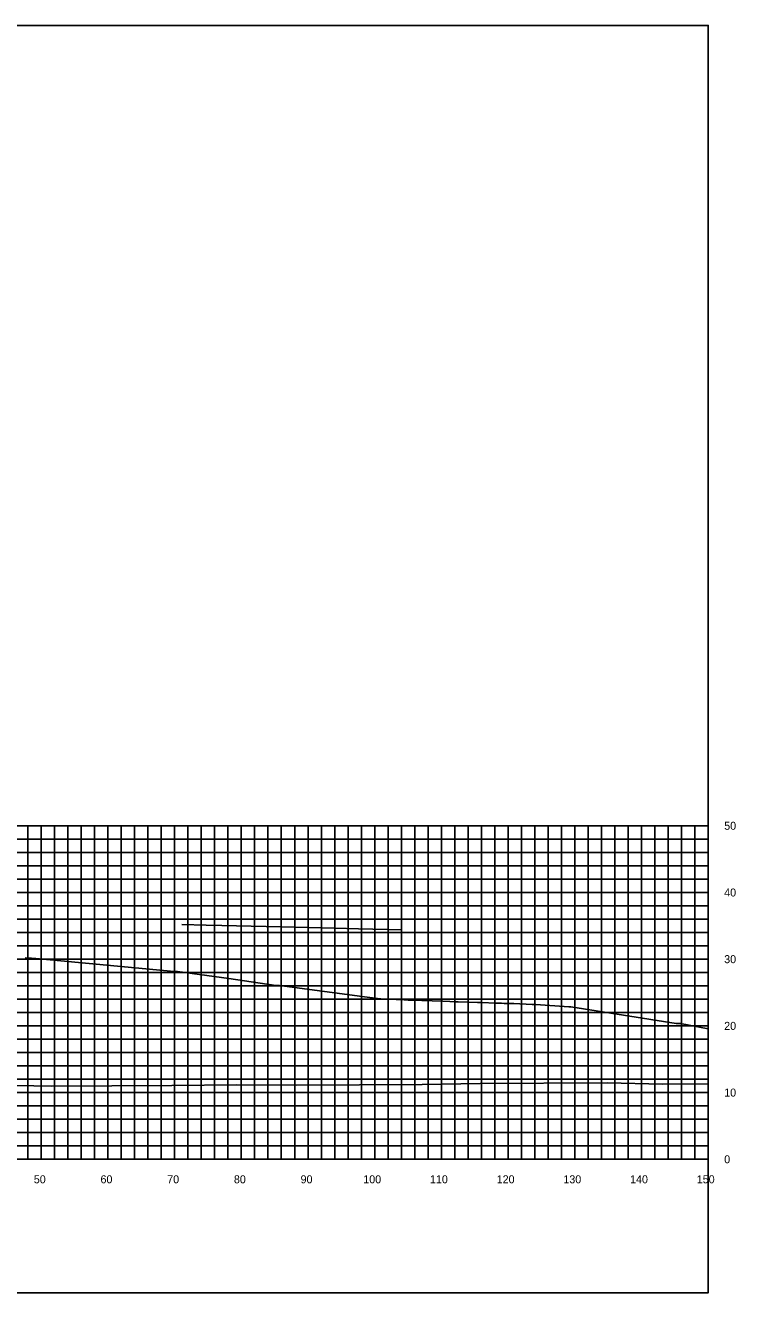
# Model space of a CAD drawing. Extents: x 1800880 to 1818864, y 245271 to 250560.
# Drawn here: x 1817277.4 to 1817383.9, y 249466.6 to 249656.6 of the extents above; entities that cross this region are included whole.
import ezdxf

# ---------------------------------------------------------------- set-up
doc = ezdxf.new("R2010")
doc.units = 0
for name, color, linetype in [('33', 7, 'Continuous'), ('CL-CNST', 7, 'Continuous'), ('DESIGN - DRAINAGE - Bridges', 7, 'Continuous'), ('Level 37', 7, 'Continuous'), ('Level 46', 7, 'Continuous'), ('Level 62', 7, 'Continuous')]:
    doc.layers.add(name, color=color, linetype=linetype)

msp = doc.modelspace()

# ---------------------------------------------------------------- linework, layer by layer
at = {"layer": 'CL-CNST'}
msp.add_lwpolyline([(1817277.4, 249516.79), (1817278.32, 249516.76), (1817278.96, 249516.7), (1817281.13, 249516.49), (1817299.71, 249514.75), (1817299.91, 249514.75), (1817300.22, 249514.75), (1817307.93, 249513.71), (1817314.97, 249512.68), (1817315.32, 249512.67), (1817315.53, 249512.67), (1817328.64, 249510.9), (1817330.61, 249510.66), (1817330.7, 249510.65), (1817331.13, 249510.63), (1817331.33, 249510.62), (1817331.45, 249510.62), (1817331.53, 249510.61), (1817331.59, 249510.61), (1817331.63, 249510.61), (1817331.66, 249510.61), (1817331.68, 249510.61), (1817331.7, 249510.6), (1817331.72, 249510.6), (1817331.74, 249510.6), (1817331.75, 249510.6), (1817331.76, 249510.6), (1817331.77, 249510.6), (1817331.78, 249510.6), (1817331.78, 249510.6), (1817331.79, 249510.6), (1817331.79, 249510.6), (1817331.79, 249510.6), (1817334.22, 249510.51), (1817334.49, 249510.5), (1817334.82, 249510.49), (1817335.25, 249510.48), (1817340.02, 249510.3), (1817341.04, 249510.26), (1817341.69, 249510.24), (1817341.76, 249510.24), (1817342.17, 249510.24), (1817342.29, 249510.24), (1817345.18, 249510.12), (1817345.79, 249510.1), (1817347.96, 249510.03), (1817348.79, 249510.01), (1817349.22, 249509.99), (1817349.49, 249509.98), (1817349.67, 249509.98), (1817350.61, 249509.98), (1817350.64, 249509.98), (1817353.42, 249509.82), (1817353.69, 249509.81), (1817353.97, 249509.81), (1817358.89, 249509.49), (1817359.22, 249509.45), (1817375.01, 249506.99), (1817375.04, 249506.98), (1817375.15, 249506.96), (1817375.17, 249506.96), (1817375.58, 249506.96), (1817375.66, 249506.96), (1817379.79, 249506.19)], dxfattribs=at)
at = {"layer": 'DESIGN - DRAINAGE - Bridges'}
for p, q in [((1817379.79, 249486.61), (1817379.79, 249536.61)), ((1817379.85, 249536.61), (1817379.79, 249536.61)), ((1817379.85, 249526.61), (1817379.79, 249526.61)), ((1817379.85, 249516.61), (1817379.79, 249516.61)), ((1817379.85, 249506.61), (1817379.79, 249506.61)), ((1817379.85, 249496.61), (1817379.79, 249496.61)), ((1817079.79, 249486.61), (1817379.79, 249486.61)), ((1817279.79, 249486.55), (1817279.79, 249486.61)), ((1817289.79, 249486.55), (1817289.79, 249486.61)), ((1817299.79, 249486.55), (1817299.79, 249486.61)), ((1817309.79, 249486.55), (1817309.79, 249486.61)), ((1817319.79, 249486.55), (1817319.79, 249486.61)), ((1817329.79, 249486.55), (1817329.79, 249486.61)), ((1817339.79, 249486.55), (1817339.79, 249486.61)), ((1817349.79, 249486.55), (1817349.79, 249486.61)), ((1817359.79, 249486.55), (1817359.79, 249486.61)), ((1817369.79, 249486.55), (1817369.79, 249486.61)), ((1817379.79, 249486.55), (1817379.79, 249486.61)), ((1817379.85, 249486.61), (1817379.79, 249486.61))]:
    msp.add_line(p, q, dxfattribs=at)
at = {"layer": 'Level 37'}
msp.add_lwpolyline([(1817079.79, 249466.61), (1817379.79, 249466.61), (1817379.79, 249656.61), (1817079.79, 249656.61)], close=True, dxfattribs=at)
at = {"layer": 'Level 46'}
for p, q in [((1817079.79, 249536.61), (1817379.79, 249536.61)), ((1817277.79, 249486.61), (1817277.79, 249536.61)), ((1817279.79, 249486.61), (1817279.79, 249536.61)), ((1817281.79, 249486.61), (1817281.79, 249536.61)), ((1817283.79, 249486.61), (1817283.79, 249536.61)), ((1817285.79, 249486.61), (1817285.79, 249536.61)), ((1817287.79, 249486.61), (1817287.79, 249536.61)), ((1817289.79, 249486.61), (1817289.79, 249536.61)), ((1817291.79, 249486.61), (1817291.79, 249536.61)), ((1817293.79, 249486.61), (1817293.79, 249536.61)), ((1817295.79, 249486.61), (1817295.79, 249536.61)), ((1817297.79, 249486.61), (1817297.79, 249536.61)), ((1817299.79, 249486.61), (1817299.79, 249536.61)), ((1817301.79, 249486.61), (1817301.79, 249536.61)), ((1817303.79, 249486.61), (1817303.79, 249536.61)), ((1817305.79, 249486.61), (1817305.79, 249536.61)), ((1817307.79, 249486.61), (1817307.79, 249536.61)), ((1817309.79, 249486.61), (1817309.79, 249536.61)), ((1817311.79, 249486.61), (1817311.79, 249536.61)), ((1817313.79, 249486.61), (1817313.79, 249536.61)), ((1817315.79, 249486.61), (1817315.79, 249536.61)), ((1817317.79, 249486.61), (1817317.79, 249536.61)), ((1817319.79, 249486.61), (1817319.79, 249536.61)), ((1817321.79, 249486.61), (1817321.79, 249536.61)), ((1817323.79, 249486.61), (1817323.79, 249536.61)), ((1817325.79, 249486.61), (1817325.79, 249536.61)), ((1817327.79, 249486.61), (1817327.79, 249536.61)), ((1817329.79, 249486.61), (1817329.79, 249536.61)), ((1817331.79, 249486.61), (1817331.79, 249536.61)), ((1817333.79, 249486.61), (1817333.79, 249536.61)), ((1817335.79, 249486.61), (1817335.79, 249536.61)), ((1817337.79, 249486.61), (1817337.79, 249536.61)), ((1817339.79, 249486.61), (1817339.79, 249536.61)), ((1817341.79, 249486.61), (1817341.79, 249536.61)), ((1817343.79, 249486.61), (1817343.79, 249536.61)), ((1817345.79, 249486.61), (1817345.79, 249536.61)), ((1817347.79, 249486.61), (1817347.79, 249536.61)), ((1817349.79, 249486.61), (1817349.79, 249536.61)), ((1817351.79, 249486.61), (1817351.79, 249536.61)), ((1817353.79, 249486.61), (1817353.79, 249536.61)), ((1817355.79, 249486.61), (1817355.79, 249536.61)), ((1817357.79, 249486.61), (1817357.79, 249536.61)), ((1817359.79, 249486.61), (1817359.79, 249536.61)), ((1817361.79, 249486.61), (1817361.79, 249536.61)), ((1817363.79, 249486.61), (1817363.79, 249536.61)), ((1817365.79, 249486.61), (1817365.79, 249536.61)), ((1817367.79, 249486.61), (1817367.79, 249536.61)), ((1817369.79, 249486.61), (1817369.79, 249536.61)), ((1817371.79, 249486.61), (1817371.79, 249536.61)), ((1817373.79, 249486.61), (1817373.79, 249536.61)), ((1817375.79, 249486.61), (1817375.79, 249536.61)), ((1817377.79, 249486.61), (1817377.79, 249536.61)), ((1817379.79, 249486.61), (1817379.79, 249536.61)), ((1817079.79, 249534.61), (1817379.79, 249534.61)), ((1817079.79, 249532.61), (1817379.79, 249532.61)), ((1817079.79, 249530.61), (1817379.79, 249530.61)), ((1817079.79, 249528.61), (1817379.79, 249528.61)), ((1817079.79, 249526.61), (1817379.79, 249526.61)), ((1817079.79, 249524.61), (1817379.79, 249524.61)), ((1817079.79, 249522.61), (1817379.79, 249522.61)), ((1817079.79, 249520.61), (1817379.79, 249520.61)), ((1817079.79, 249518.61), (1817379.79, 249518.61)), ((1817079.79, 249516.61), (1817379.79, 249516.61)), ((1817079.79, 249514.61), (1817379.79, 249514.61)), ((1817079.79, 249512.61), (1817379.79, 249512.61)), ((1817079.79, 249510.61), (1817379.79, 249510.61)), ((1817079.79, 249508.61), (1817379.79, 249508.61)), ((1817079.79, 249506.61), (1817379.79, 249506.61)), ((1817079.79, 249504.61), (1817379.79, 249504.61)), ((1817079.79, 249502.61), (1817379.79, 249502.61)), ((1817079.79, 249500.61), (1817379.79, 249500.61)), ((1817079.79, 249498.61), (1817379.79, 249498.61)), ((1817079.79, 249496.61), (1817379.79, 249496.61)), ((1817079.79, 249494.61), (1817379.79, 249494.61)), ((1817079.79, 249492.61), (1817379.79, 249492.61)), ((1817079.79, 249490.61), (1817379.79, 249490.61)), ((1817079.79, 249488.61), (1817379.79, 249488.61)), ((1817079.79, 249486.61), (1817379.79, 249486.61))]:
    msp.add_line(p, q, dxfattribs=at)
at = {"layer": 'Level 62'}
for points in [[(1817300.86, 249521.82), (1817304.51, 249521.73), (1817306.87, 249521.67), (1817317.89, 249521.4), (1817323.81, 249521.25), (1817327.35, 249521.16), (1817333.86, 249521)], [(1817079.79, 249498.22), (1817087.09, 249498.17), (1817091.29, 249498.15), (1817114.85, 249497.93), (1817122.25, 249497.92), (1817142.6, 249497.79), (1817152.61, 249497.79), (1817170.36, 249497.66), (1817182.52, 249497.68), (1817198.11, 249497.57), (1817212.09, 249497.62), (1817225.87, 249497.57), (1817241.39, 249497.65), (1817253.62, 249497.66), (1817270.48, 249497.76), (1817281.38, 249497.56), (1817299.39, 249497.67), (1817309.13, 249497.78), (1817318.11, 249497.72), (1817336.89, 249497.83), (1817345.58, 249497.98), (1817364.65, 249498.09), (1817373, 249497.86), (1817379.79, 249497.91)]]:
    msp.add_lwpolyline(points, dxfattribs=at)

# ---------------------------------------------------------------- texts
for s, p in [('50', (1817278.68, 249483.01)), ('60', (1817288.68, 249483.01)), ('70', (1817298.68, 249483.01)), ('80', (1817308.68, 249483.01)), ('90', (1817318.68, 249483.01)), ('100', (1817328.08, 249483.01)), ('110', (1817338.08, 249483.01)), ('120', (1817348.08, 249483.01)), ('130', (1817358.08, 249483.01)), ('140', (1817368.08, 249483.01)), ('150', (1817378.08, 249483.01))]:
    msp.add_text(s, height=1.2).set_placement(p)
at = {"layer": '33'}
for s, p in [('50', (1817382.19, 249536.01)), ('40', (1817382.19, 249526.01)), ('30', (1817382.19, 249516.01)), ('20', (1817382.19, 249506.01)), ('10', (1817382.19, 249496.01)), ('0', (1817382.19, 249486.01))]:
    msp.add_text(s, height=1.2, dxfattribs=at).set_placement(p)

doc.saveas('drawing.dxf')
